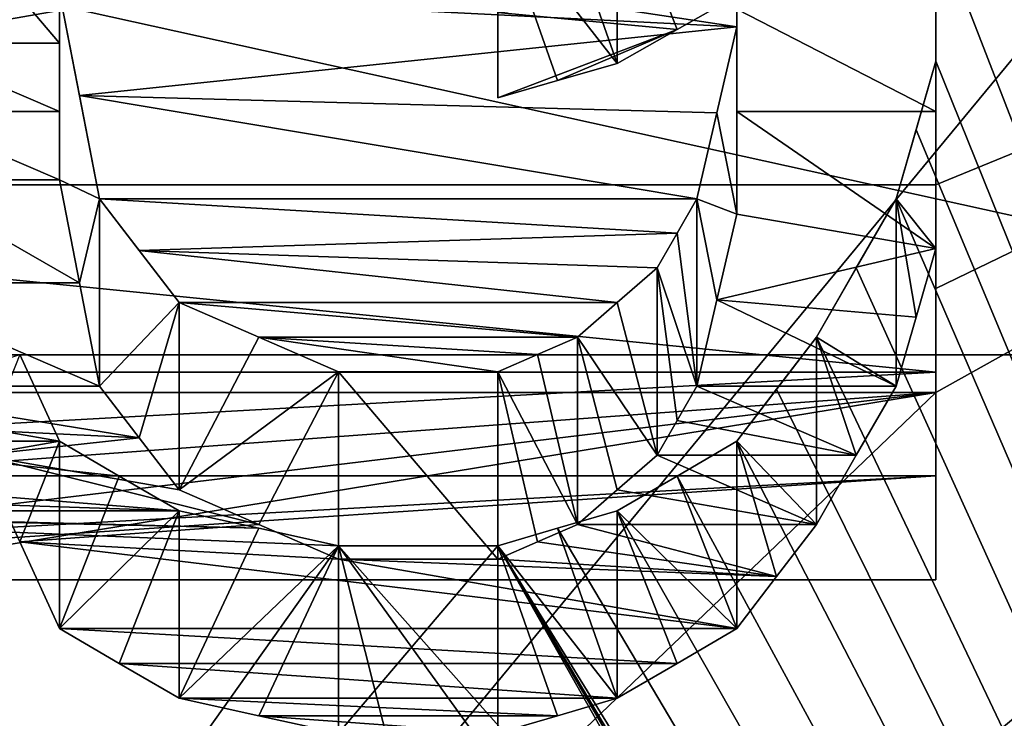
# Model space of a CAD drawing. Header units: millimetres. Extents: x -122 to 122, y -98 to 94.
# Tile 473 of 533: x 70.05 to 72.68, y 21.17 to 23.04. Entities that reach past the tile are written whole.
import ezdxf

# ---------------------------------------------------------------- set-up
doc = ezdxf.new("R2010")
doc.units = ezdxf.units.MM
doc.header["$LTSCALE"] = 26.699852
for name, color, linetype in [('1004', 7, 'CONTINUOUS'), ('1006', 7, 'CONTINUOUS'), ('1133', 7, 'CONTINUOUS'), ('1150', 7, 'CONTINUOUS'), ('1413', 7, 'CONTINUOUS'), ('1414', 7, 'CONTINUOUS'), ('1415', 7, 'CONTINUOUS'), ('1416', 7, 'CONTINUOUS'), ('1417', 7, 'CONTINUOUS'), ('1428', 7, 'CONTINUOUS'), ('1429', 7, 'CONTINUOUS'), ('1430', 7, 'CONTINUOUS'), ('1431', 7, 'CONTINUOUS'), ('1458', 7, 'CONTINUOUS'), ('1459', 7, 'CONTINUOUS'), ('1460', 7, 'CONTINUOUS'), ('1461', 7, 'CONTINUOUS'), ('1462', 7, 'CONTINUOUS'), ('1463', 7, 'CONTINUOUS'), ('1464', 7, 'CONTINUOUS'), ('1491', 7, 'CONTINUOUS'), ('1492', 7, 'CONTINUOUS'), ('1493', 7, 'CONTINUOUS'), ('1494', 7, 'CONTINUOUS'), ('1495', 7, 'CONTINUOUS'), ('1496', 7, 'CONTINUOUS'), ('1736', 7, 'CONTINUOUS'), ('1737', 7, 'CONTINUOUS'), ('4178', 7, 'CONTINUOUS'), ('4195', 7, 'CONTINUOUS'), ('4451', 7, 'CONTINUOUS'), ('4456', 7, 'CONTINUOUS'), ('4457', 7, 'CONTINUOUS'), ('4467', 7, 'CONTINUOUS'), ('4468', 7, 'CONTINUOUS'), ('4469', 7, 'CONTINUOUS'), ('4503', 7, 'CONTINUOUS'), ('4781', 7, 'CONTINUOUS'), ('4782', 7, 'CONTINUOUS'), ('4791', 7, 'CONTINUOUS'), ('4792', 7, 'CONTINUOUS'), ('4793', 7, 'CONTINUOUS'), ('4794', 7, 'CONTINUOUS'), ('5236', 7, 'CONTINUOUS'), ('5252', 7, 'CONTINUOUS'), ('967', 7, 'CONTINUOUS'), ('969', 7, 'CONTINUOUS')]:
    doc.layers.add(name, color=color, linetype=linetype)

msp = doc.modelspace()

# ---------------------------------------------------------------- linework, layer by layer
at = {"layer": '1004', "color": 250, "linetype": 'Continuous', "true_color": 0x323232}
for points in [[(78.9793, 30.5274, -17.625), (78.9793, 17.625, -30.5274), (68.3207, 30.5274, -17.625), (78.9793, 30.5274, -17.625)], [(68.3207, 30.5274, -17.625), (78.9793, 17.625, -30.5274), (68.3207, 17.625, -30.5274), (68.3207, 30.5274, -17.625)]]:
    msp.add_3dface(points, dxfattribs=at)
at = {"layer": '1006', "color": 250, "linetype": 'Continuous', "true_color": 0x323232}
for points in [[(78.9793, 17.625, 30.5274), (78.9793, 30.5274, 17.625), (68.3207, 17.625, 30.5274), (78.9793, 17.625, 30.5274)], [(68.3207, 17.625, 30.5274), (78.9793, 30.5274, 17.625), (68.3207, 30.5274, 17.625), (68.3207, 17.625, 30.5274)]]:
    msp.add_3dface(points, dxfattribs=at)
at = {"layer": '1133', "color": 250, "linetype": 'Continuous', "true_color": 0x323232}
for points in [[(103.1595, 21.125, -36.5896), (103.1595, 34.3891, -24.5448), (36.8405, 21.125, -36.5896), (103.1595, 21.125, -36.5896)], [(36.8405, 21.125, -36.5896), (103.1595, 34.3891, -24.5448), (36.8405, 34.3891, -24.5448), (36.8405, 21.125, -36.5896)]]:
    msp.add_3dface(points, dxfattribs=at)
at = {"layer": '1150', "color": 250, "linetype": 'Continuous', "true_color": 0x323232}
for points in [[(76.2299, 24.125, -41.7857), (76.2299, 13.6709, -46.2728), (72.3936, 24.0167, -41.8481), (76.2299, 24.125, -41.7857)], [(72.3936, 24.0167, -41.8481), (76.2299, 13.6709, -46.2728), (72.4468, 23.8357, -41.9514), (72.3936, 24.0167, -41.8481)], [(72.4468, 23.8357, -41.9514), (76.2299, 13.6709, -46.2728), (72.5, 23.6544, -42.0539), (72.4468, 23.8357, -41.9514)], [(72.5, 23.6544, -42.0539), (76.2299, 13.6709, -46.2728), (72.5, 23.2903, -42.2567), (72.5, 23.6544, -42.0539)], [(71.9681, 23.2903, -42.2567), (71.9681, 23.0161, -42.4066), (70.1596, 23.2903, -42.2567), (71.9681, 23.2903, -42.2567)], [(70.1596, 23.2903, -42.2567), (71.9681, 23.0161, -42.4066), (70.1596, 23.1076, -42.3568), (70.1596, 23.2903, -42.2567)], [(72.5, 23.2903, -42.2567), (76.2299, 13.6709, -46.2728), (72.5, 22.9244, -42.4563), (72.5, 23.2903, -42.2567)], [(70.1596, 23.1076, -42.3568), (71.9681, 23.0161, -42.4066), (70.2128, 22.8326, -42.5057), (70.1596, 23.1076, -42.3568)], [(71.9681, 23.0161, -42.4066), (71.9149, 22.7867, -42.5303), (70.2128, 22.8326, -42.5057), (71.9681, 23.0161, -42.4066)], [(72.5, 22.9244, -42.4563), (76.2299, 13.6709, -46.2728), (72.4468, 22.7408, -42.5549), (72.5, 22.9244, -42.4563)], [(71.9149, 22.7867, -42.5303), (71.8617, 22.5567, -42.6527), (70.2128, 22.8326, -42.5057), (71.9149, 22.7867, -42.5303)], [(70.2128, 22.8326, -42.5057), (71.8617, 22.5567, -42.6527), (70.266, 22.5567, -42.6527), (70.2128, 22.8326, -42.5057)], [(72.4468, 22.7408, -42.5549), (76.2299, 13.6709, -46.2728), (72.3936, 22.5567, -42.6527), (72.4468, 22.7408, -42.5549)], [(71.8617, 22.5567, -42.6527), (71.8085, 22.4645, -42.7014), (70.266, 22.5567, -42.6527), (71.8617, 22.5567, -42.6527)], [(70.266, 22.5567, -42.6527), (71.8085, 22.4645, -42.7014), (70.3724, 22.4184, -42.7256), (70.266, 22.5567, -42.6527)], [(72.3936, 22.5567, -42.6527), (76.2299, 13.6709, -46.2728), (72.2872, 22.3722, -42.7498), (72.3936, 22.5567, -42.6527)], [(71.8085, 22.4645, -42.7014), (71.7553, 22.3722, -42.7498), (70.3724, 22.4184, -42.7256), (71.8085, 22.4645, -42.7014)], [(71.7553, 22.3722, -42.7498), (71.6489, 22.2798, -42.7981), (70.3724, 22.4184, -42.7256), (71.7553, 22.3722, -42.7498)], [(70.3724, 22.4184, -42.7256), (71.6489, 22.2798, -42.7981), (70.4787, 22.2798, -42.7981), (70.3724, 22.4184, -42.7256)], [(72.2872, 22.3722, -42.7498), (76.2299, 13.6709, -46.2728), (72.1809, 22.1872, -42.8461), (72.2872, 22.3722, -42.7498)], [(71.6489, 22.2798, -42.7981), (71.5426, 22.1872, -42.8461), (70.4787, 22.2798, -42.7981), (71.6489, 22.2798, -42.7981)], [(70.4787, 22.2798, -42.7981), (71.5426, 22.1872, -42.8461), (70.6915, 22.1872, -42.8461), (70.4787, 22.2798, -42.7981)], [(71.4362, 22.1409, -42.8701), (71.3298, 22.0946, -42.894), (70.6915, 22.1872, -42.8461), (71.4362, 22.1409, -42.8701)], [(70.6915, 22.1872, -42.8461), (71.3298, 22.0946, -42.894), (70.9043, 22.0946, -42.894), (70.6915, 22.1872, -42.8461)], [(71.5426, 22.1872, -42.8461), (71.4362, 22.1409, -42.8701), (70.6915, 22.1872, -42.8461), (71.5426, 22.1872, -42.8461)], [(72.1809, 22.1872, -42.8461), (76.2299, 13.6709, -46.2728), (72.0745, 22.0482, -42.9178), (72.1809, 22.1872, -42.8461)], [(70.0532, 22.1409, -42.8701), (70.1596, 21.9089, -42.9891), (69.6277, 22.0018, -42.9416), (70.0532, 22.1409, -42.8701)], [(72.0745, 22.0482, -42.9178), (76.2299, 13.6709, -46.2728), (71.9681, 21.9089, -42.9891), (72.0745, 22.0482, -42.9178)], [(69.6277, 22.0018, -42.9416), (70.1596, 21.9089, -42.9891), (69.4681, 21.9089, -42.9891), (69.6277, 22.0018, -42.9416)], [(69.4681, 21.9089, -42.9891), (70.3192, 21.8159, -43.0363), (69.3085, 21.816, -43.0363), (69.4681, 21.9089, -42.9891)], [(70.1596, 21.9089, -42.9891), (70.3192, 21.8159, -43.0363), (69.4681, 21.9089, -42.9891), (70.1596, 21.9089, -42.9891)], [(71.9681, 21.9089, -42.9891), (76.2299, 13.6709, -46.2728), (71.8085, 21.8159, -43.0363), (71.9681, 21.9089, -42.9891)], [(68.2447, 21.816, -43.0363), (68.4575, 21.7694, -43.0599), (70.3723, 20.8798, -43.4982), (68.2447, 21.816, -43.0363)], [(69.6277, 20.8798, -43.4982), (68.2447, 21.816, -43.0363), (70.3723, 20.8798, -43.4982), (69.6277, 20.8798, -43.4982)], [(69.3085, 21.816, -43.0363), (70.4787, 21.7228, -43.0834), (69.0957, 21.7694, -43.0599), (69.3085, 21.816, -43.0363)], [(70.3192, 21.8159, -43.0363), (70.4787, 21.7228, -43.0834), (69.3085, 21.816, -43.0363), (70.3192, 21.8159, -43.0363)], [(71.8085, 21.8159, -43.0363), (76.2299, 13.6709, -46.2728), (71.6489, 21.7228, -43.0834), (71.8085, 21.8159, -43.0363)], [(68.4575, 21.7694, -43.0599), (68.6702, 21.7228, -43.0834), (70.3723, 20.8798, -43.4982), (68.4575, 21.7694, -43.0599)], [(69.0957, 21.7694, -43.0599), (70.4787, 21.7228, -43.0834), (68.883, 21.7228, -43.0834), (69.0957, 21.7694, -43.0599)], [(70.6915, 21.6763, -43.1069), (70.9043, 21.6296, -43.1303), (68.6702, 21.7228, -43.0834), (70.6915, 21.6763, -43.1069)], [(68.6702, 21.7228, -43.0834), (70.9043, 21.6296, -43.1303), (70.3723, 20.8798, -43.4982), (68.6702, 21.7228, -43.0834)], [(68.883, 21.7228, -43.0834), (70.6915, 21.6763, -43.1069), (68.6702, 21.7228, -43.0834), (68.883, 21.7228, -43.0834)], [(70.4787, 21.7228, -43.0834), (70.6915, 21.6763, -43.1069), (68.883, 21.7228, -43.0834), (70.4787, 21.7228, -43.0834)], [(71.6489, 21.7228, -43.0834), (76.2299, 13.6709, -46.2728), (71.4894, 21.6763, -43.1069), (71.6489, 21.7228, -43.0834)], [(71.4894, 21.6763, -43.1069), (76.2299, 13.6709, -46.2728), (71.3298, 21.6296, -43.1303), (71.4894, 21.6763, -43.1069)], [(70.3723, 20.8798, -43.4982), (70.9043, 21.6296, -43.1303), (71.117, 20.7856, -43.5433), (70.3723, 20.8798, -43.4982)], [(70.9043, 21.6296, -43.1303), (71.3298, 21.6296, -43.1303), (72.0745, 20.3127, -43.7659), (70.9043, 21.6296, -43.1303)], [(71.117, 20.7856, -43.5433), (70.9043, 21.6296, -43.1303), (71.6489, 20.5968, -43.633), (71.117, 20.7856, -43.5433)], [(71.6489, 20.5968, -43.633), (70.9043, 21.6296, -43.1303), (72.0745, 20.3127, -43.7659), (71.6489, 20.5968, -43.633)], [(71.3298, 21.6296, -43.1303), (76.2299, 13.6709, -46.2728), (72.3936, 19.837, -43.9836), (71.3298, 21.6296, -43.1303)], [(72.0745, 20.3127, -43.7659), (71.3298, 21.6296, -43.1303), (72.2341, 20.0751, -43.8754), (72.0745, 20.3127, -43.7659)], [(72.2341, 20.0751, -43.8754), (71.3298, 21.6296, -43.1303), (72.3936, 19.837, -43.9836), (72.2341, 20.0751, -43.8754)]]:
    msp.add_3dface(points, dxfattribs=at)
at = {"layer": '1413', "color": 250, "linetype": 'Continuous', "true_color": 0x323232}
for points in [[(71.4362, 22.1409, -42.8701), (71.5426, 22.1872, -42.8461), (71.5426, 21.6867, -41.9792), (71.4362, 22.1409, -42.8701)], [(71.3298, 22.0946, -42.894), (71.4362, 22.1409, -42.8701), (71.5426, 21.6867, -41.9792), (71.3298, 22.0946, -42.894)], [(71.3298, 21.594, -42.0269), (71.3298, 22.0946, -42.894), (71.4362, 21.6404, -42.0031), (71.3298, 21.594, -42.0269)], [(71.4362, 21.6404, -42.0031), (71.3298, 22.0946, -42.894), (71.5426, 21.6867, -41.9792), (71.4362, 21.6404, -42.0031)]]:
    msp.add_3dface(points, dxfattribs=at)
at = {"layer": '1414', "color": 250, "linetype": 'Continuous', "true_color": 0x323232}
for points in [[(71.6489, 22.2798, -42.7981), (71.7553, 22.3722, -42.7498), (71.7553, 21.8718, -41.883), (71.6489, 22.2798, -42.7981)], [(71.5426, 22.1872, -42.8461), (71.6489, 22.2798, -42.7981), (71.7553, 21.8718, -41.883), (71.5426, 22.1872, -42.8461)], [(71.5426, 21.6867, -41.9792), (71.5426, 22.1872, -42.8461), (71.6489, 21.7793, -41.9312), (71.5426, 21.6867, -41.9792)], [(71.6489, 21.7793, -41.9312), (71.5426, 22.1872, -42.8461), (71.7553, 21.8718, -41.883), (71.6489, 21.7793, -41.9312)]]:
    msp.add_3dface(points, dxfattribs=at)
at = {"layer": '1415', "color": 250, "linetype": 'Continuous', "true_color": 0x323232}
for points in [[(71.8085, 22.4645, -42.7014), (71.8617, 22.5567, -42.6527), (71.8617, 22.0564, -41.7861), (71.8085, 22.4645, -42.7014)], [(71.7553, 22.3722, -42.7498), (71.8085, 22.4645, -42.7014), (71.8617, 22.0564, -41.7861), (71.7553, 22.3722, -42.7498)], [(71.7553, 21.8718, -41.883), (71.7553, 22.3722, -42.7498), (71.8085, 21.9641, -41.8347), (71.7553, 21.8718, -41.883)], [(71.8085, 21.9641, -41.8347), (71.7553, 22.3722, -42.7498), (71.8617, 22.0564, -41.7861), (71.8085, 21.9641, -41.8347)]]:
    msp.add_3dface(points, dxfattribs=at)
at = {"layer": '1416', "color": 250, "linetype": 'Continuous', "true_color": 0x323232}
for points in [[(71.9149, 22.7867, -42.5303), (71.9681, 23.0161, -42.4066), (71.9681, 22.5159, -41.5403), (71.9149, 22.7867, -42.5303)], [(71.8617, 22.5567, -42.6527), (71.9149, 22.7867, -42.5303), (71.9681, 22.5159, -41.5403), (71.8617, 22.5567, -42.6527)], [(71.8617, 22.0564, -41.7861), (71.8617, 22.5567, -42.6527), (71.9149, 22.2865, -41.6638), (71.8617, 22.0564, -41.7861)], [(71.9149, 22.2865, -41.6638), (71.8617, 22.5567, -42.6527), (71.9681, 22.5159, -41.5403), (71.9149, 22.2865, -41.6638)]]:
    msp.add_3dface(points, dxfattribs=at)
at = {"layer": '1417', "color": 250, "linetype": 'Continuous', "true_color": 0x323232}
for points in [[(71.9681, 23.0161, -42.4066), (71.9681, 23.2903, -42.2567), (71.9681, 23.0635, -41.2388), (71.9681, 23.0161, -42.4066)], [(71.9681, 22.7902, -41.3905), (71.9681, 23.0161, -42.4066), (71.9681, 23.0635, -41.2388), (71.9681, 22.7902, -41.3905)], [(71.9681, 22.5159, -41.5403), (71.9681, 23.0161, -42.4066), (71.9681, 22.7902, -41.3905), (71.9681, 22.5159, -41.5403)]]:
    msp.add_3dface(points, dxfattribs=at)
at = {"layer": '1428', "color": 250, "linetype": 'Continuous', "true_color": 0x323232}
for points in [[(72.5, 23.6544, -42.0539), (72.5, 23.2903, -42.2567), (72.5, 22.9244, -42.4563), (72.5, 23.6544, -42.0539)], [(72.5, 23.6544, -42.0539), (72.5, 22.9244, -42.4563), (72.5, 23.1544, -41.1878), (72.5, 23.6544, -42.0539)], [(72.5, 23.1544, -41.1878), (72.5, 22.9244, -42.4563), (72.5, 22.7902, -41.3905), (72.5, 23.1544, -41.1878)], [(72.5, 22.7902, -41.3905), (72.5, 22.9244, -42.4563), (72.5, 22.4242, -41.5899), (72.5, 22.7902, -41.3905)]]:
    msp.add_3dface(points, dxfattribs=at)
at = {"layer": '1429', "color": 250, "linetype": 'Continuous', "true_color": 0x323232}
for points in [[(72.5, 22.9244, -42.4563), (72.4468, 22.7408, -42.5549), (72.3936, 22.5567, -42.6527), (72.5, 22.9244, -42.4563)], [(72.5, 22.9244, -42.4563), (72.3936, 22.5567, -42.6527), (72.5, 22.4242, -41.5899), (72.5, 22.9244, -42.4563)], [(72.5, 22.4242, -41.5899), (72.3936, 22.5567, -42.6527), (72.4468, 22.2405, -41.6884), (72.5, 22.4242, -41.5899)], [(72.4468, 22.2405, -41.6884), (72.3936, 22.5567, -42.6527), (72.3936, 22.0564, -41.7861), (72.4468, 22.2405, -41.6884)]]:
    msp.add_3dface(points, dxfattribs=at)
at = {"layer": '1430', "color": 250, "linetype": 'Continuous', "true_color": 0x323232}
for points in [[(72.3936, 22.5567, -42.6527), (72.2872, 22.3722, -42.7498), (72.1809, 22.1872, -42.8461), (72.3936, 22.5567, -42.6527)], [(72.3936, 22.5567, -42.6527), (72.1809, 22.1872, -42.8461), (72.3936, 22.0564, -41.7861), (72.3936, 22.5567, -42.6527)], [(72.3936, 22.0564, -41.7861), (72.1809, 22.1872, -42.8461), (72.2872, 21.8718, -41.883), (72.3936, 22.0564, -41.7861)], [(72.2872, 21.8718, -41.883), (72.1809, 22.1872, -42.8461), (72.1809, 21.6867, -41.9792), (72.2872, 21.8718, -41.883)]]:
    msp.add_3dface(points, dxfattribs=at)
at = {"layer": '1431', "color": 250, "linetype": 'Continuous', "true_color": 0x323232}
for points in [[(72.1809, 22.1872, -42.8461), (72.0745, 22.0482, -42.9178), (71.9681, 21.9089, -42.9891), (72.1809, 22.1872, -42.8461)], [(72.1809, 22.1872, -42.8461), (71.9681, 21.9089, -42.9891), (72.1809, 21.6867, -41.9792), (72.1809, 22.1872, -42.8461)], [(71.9681, 21.9089, -42.9891), (71.9681, 21.4082, -42.1218), (72.0745, 21.5476, -42.0507), (71.9681, 21.9089, -42.9891)], [(72.1809, 21.6867, -41.9792), (71.9681, 21.9089, -42.9891), (72.0745, 21.5476, -42.0507), (72.1809, 21.6867, -41.9792)]]:
    msp.add_3dface(points, dxfattribs=at)
at = {"layer": '1458', "color": 250, "linetype": 'Continuous', "true_color": 0x323232}
for points in [[(71.9681, 23.0635, -41.2388), (72.5, 23.1544, -41.1878), (72.5, 22.7902, -41.3905), (71.9681, 23.0635, -41.2388)], [(71.9681, 22.7902, -41.3905), (71.9681, 23.0635, -41.2388), (72.5, 22.7902, -41.3905), (71.9681, 22.7902, -41.3905)], [(69.734, 22.7902, -41.3905), (69.734, 22.9725, -41.2895), (70.1596, 22.7902, -41.3905), (69.734, 22.7902, -41.3905)], [(69.734, 22.9725, -41.2895), (70.1596, 22.9725, -41.2895), (70.1596, 22.7902, -41.3905), (69.734, 22.9725, -41.2895)], [(69.734, 22.6074, -41.4906), (69.734, 22.7902, -41.3905), (70.1596, 22.6074, -41.4906), (69.734, 22.6074, -41.4906)], [(69.734, 22.7902, -41.3905), (70.1596, 22.7902, -41.3905), (70.1596, 22.6074, -41.4906), (69.734, 22.7902, -41.3905)], [(71.9681, 22.5159, -41.5403), (71.9681, 22.7902, -41.3905), (72.5, 22.4242, -41.5899), (71.9681, 22.5159, -41.5403)], [(71.9681, 22.7902, -41.3905), (72.5, 22.7902, -41.3905), (72.5, 22.4242, -41.5899), (71.9681, 22.7902, -41.3905)], [(69.6276, 22.3324, -41.6392), (69.734, 22.6074, -41.4906), (70.2128, 22.3324, -41.6392), (69.6276, 22.3324, -41.6392)], [(69.734, 22.6074, -41.4906), (70.1596, 22.6074, -41.4906), (70.2128, 22.3324, -41.6392), (69.734, 22.6074, -41.4906)], [(71.9149, 22.2865, -41.6638), (71.9681, 22.5159, -41.5403), (72.5, 22.4242, -41.5899), (71.9149, 22.2865, -41.6638)], [(71.9149, 22.2865, -41.6638), (72.5, 22.4242, -41.5899), (72.4468, 22.2405, -41.6884), (71.9149, 22.2865, -41.6638)], [(69.5213, 22.0564, -41.7861), (69.6276, 22.3324, -41.6392), (70.266, 22.0564, -41.7861), (69.5213, 22.0564, -41.7861)], [(69.6276, 22.3324, -41.6392), (70.2128, 22.3324, -41.6392), (70.266, 22.0564, -41.7861), (69.6276, 22.3324, -41.6392)], [(71.8617, 22.0564, -41.7861), (71.9149, 22.2865, -41.6638), (72.3936, 22.0564, -41.7861), (71.8617, 22.0564, -41.7861)], [(71.9149, 22.2865, -41.6638), (72.4468, 22.2405, -41.6884), (72.3936, 22.0564, -41.7861), (71.9149, 22.2865, -41.6638)], [(69.4149, 21.9641, -41.8347), (69.5213, 22.0564, -41.7861), (70.3724, 21.918, -41.8589), (69.4149, 21.9641, -41.8347)], [(69.5213, 22.0564, -41.7861), (70.266, 22.0564, -41.7861), (70.3724, 21.918, -41.8589), (69.5213, 22.0564, -41.7861)], [(71.8085, 21.9641, -41.8347), (71.8617, 22.0564, -41.7861), (72.2872, 21.8718, -41.883), (71.8085, 21.9641, -41.8347)], [(71.8617, 22.0564, -41.7861), (72.3936, 22.0564, -41.7861), (72.2872, 21.8718, -41.883), (71.8617, 22.0564, -41.7861)], [(69.9468, 21.8718, -41.883), (69.4149, 21.9641, -41.8347), (70.3724, 21.918, -41.8589), (69.9468, 21.8718, -41.883)], [(71.7553, 21.8718, -41.883), (71.8085, 21.9641, -41.8347), (72.2872, 21.8718, -41.883), (71.7553, 21.8718, -41.883)], [(69.9468, 21.8718, -41.883), (70.3724, 21.918, -41.8589), (70.4787, 21.7793, -41.9312), (69.9468, 21.8718, -41.883)], [(70.0532, 21.6403, -42.0031), (69.9468, 21.8718, -41.883), (70.6915, 21.6867, -41.9792), (70.0532, 21.6403, -42.0031)], [(69.9468, 21.8718, -41.883), (70.4787, 21.7793, -41.9312), (70.6915, 21.6867, -41.9792), (69.9468, 21.8718, -41.883)], [(71.6489, 21.7793, -41.9312), (71.7553, 21.8718, -41.883), (72.1809, 21.6867, -41.9792), (71.6489, 21.7793, -41.9312)], [(71.7553, 21.8718, -41.883), (72.2872, 21.8718, -41.883), (72.1809, 21.6867, -41.9792), (71.7553, 21.8718, -41.883)], [(71.5426, 21.6867, -41.9792), (71.6489, 21.7793, -41.9312), (72.1809, 21.6867, -41.9792), (71.5426, 21.6867, -41.9792)], [(70.0532, 21.6403, -42.0031), (70.6915, 21.6867, -41.9792), (70.9043, 21.594, -42.0269), (70.0532, 21.6403, -42.0031)], [(71.4362, 21.6404, -42.0031), (71.5426, 21.6867, -41.9792), (72.0745, 21.5476, -42.0507), (71.4362, 21.6404, -42.0031)], [(71.5426, 21.6867, -41.9792), (72.1809, 21.6867, -41.9792), (72.0745, 21.5476, -42.0507), (71.5426, 21.6867, -41.9792)], [(71.9681, 21.4082, -42.1218), (70.1596, 21.4082, -42.1218), (70.0532, 21.6403, -42.0031), (71.9681, 21.4082, -42.1218)], [(71.9681, 21.4082, -42.1218), (70.0532, 21.6403, -42.0031), (70.9043, 21.594, -42.0269), (71.9681, 21.4082, -42.1218)], [(71.3298, 21.594, -42.0269), (71.4362, 21.6404, -42.0031), (72.0745, 21.5476, -42.0507), (71.3298, 21.594, -42.0269)], [(71.9681, 21.4082, -42.1218), (70.9043, 21.594, -42.0269), (72.0745, 21.5476, -42.0507), (71.9681, 21.4082, -42.1218)], [(70.9043, 21.594, -42.0269), (71.3298, 21.594, -42.0269), (72.0745, 21.5476, -42.0507), (70.9043, 21.594, -42.0269)], [(71.9681, 21.4082, -42.1218), (71.8085, 21.3152, -42.169), (70.1596, 21.4082, -42.1218), (71.9681, 21.4082, -42.1218)], [(71.8085, 21.3152, -42.169), (70.3192, 21.3152, -42.169), (70.1596, 21.4082, -42.1218), (71.8085, 21.3152, -42.169)], [(71.8085, 21.3152, -42.169), (71.6489, 21.222, -42.216), (70.3192, 21.3152, -42.169), (71.8085, 21.3152, -42.169)], [(71.6489, 21.222, -42.216), (70.4787, 21.222, -42.216), (70.3192, 21.3152, -42.169), (71.6489, 21.222, -42.216)], [(71.6489, 21.222, -42.216), (71.4894, 21.1754, -42.2394), (70.4787, 21.222, -42.216), (71.6489, 21.222, -42.216)], [(71.4894, 21.1754, -42.2394), (70.6915, 21.1754, -42.2394), (70.4787, 21.222, -42.216), (71.4894, 21.1754, -42.2394)], [(71.4894, 21.1754, -42.2394), (71.3298, 21.1287, -42.2627), (70.6915, 21.1754, -42.2394), (71.4894, 21.1754, -42.2394)], [(71.3298, 21.1287, -42.2627), (70.9043, 21.1287, -42.2627), (70.6915, 21.1754, -42.2394), (71.3298, 21.1287, -42.2627)]]:
    msp.add_3dface(points, dxfattribs=at)
at = {"layer": '1459', "color": 250, "linetype": 'Continuous', "true_color": 0x323232}
for points in [[(71.9681, 21.9089, -42.9891), (71.8085, 21.8159, -43.0363), (71.9681, 21.4082, -42.1218), (71.9681, 21.9089, -42.9891)], [(71.6489, 21.7228, -43.0834), (71.9681, 21.4082, -42.1218), (71.8085, 21.8159, -43.0363), (71.6489, 21.7228, -43.0834)], [(71.9681, 21.4082, -42.1218), (71.6489, 21.7228, -43.0834), (71.8085, 21.3152, -42.169), (71.9681, 21.4082, -42.1218)], [(71.8085, 21.3152, -42.169), (71.6489, 21.7228, -43.0834), (71.6489, 21.222, -42.216), (71.8085, 21.3152, -42.169)]]:
    msp.add_3dface(points, dxfattribs=at)
at = {"layer": '1460', "color": 250, "linetype": 'Continuous', "true_color": 0x323232}
for points in [[(71.6489, 21.7228, -43.0834), (71.4894, 21.6763, -43.1069), (71.6489, 21.222, -42.216), (71.6489, 21.7228, -43.0834)], [(71.3298, 21.6296, -43.1303), (71.6489, 21.222, -42.216), (71.4894, 21.6763, -43.1069), (71.3298, 21.6296, -43.1303)], [(71.6489, 21.222, -42.216), (71.3298, 21.6296, -43.1303), (71.4894, 21.1754, -42.2394), (71.6489, 21.222, -42.216)], [(71.4894, 21.1754, -42.2394), (71.3298, 21.6296, -43.1303), (71.3298, 21.1287, -42.2627), (71.4894, 21.1754, -42.2394)]]:
    msp.add_3dface(points, dxfattribs=at)
at = {"layer": '1461', "color": 250, "linetype": 'Continuous', "true_color": 0x323232}
for points in [[(71.3298, 21.6296, -43.1303), (70.9043, 21.6296, -43.1303), (70.9043, 21.1287, -42.2627), (71.3298, 21.6296, -43.1303)], [(71.3298, 21.1287, -42.2627), (71.3298, 21.6296, -43.1303), (70.9043, 21.1287, -42.2627), (71.3298, 21.1287, -42.2627)]]:
    msp.add_3dface(points, dxfattribs=at)
at = {"layer": '1462', "color": 250, "linetype": 'Continuous', "true_color": 0x323232}
for points in [[(70.6915, 21.6763, -43.1069), (70.4787, 21.7228, -43.0834), (70.4787, 21.222, -42.216), (70.6915, 21.6763, -43.1069)], [(70.9043, 21.6296, -43.1303), (70.6915, 21.6763, -43.1069), (70.4787, 21.222, -42.216), (70.9043, 21.6296, -43.1303)], [(70.6915, 21.1754, -42.2394), (70.9043, 21.6296, -43.1303), (70.4787, 21.222, -42.216), (70.6915, 21.1754, -42.2394)], [(70.9043, 21.1287, -42.2627), (70.9043, 21.6296, -43.1303), (70.6915, 21.1754, -42.2394), (70.9043, 21.1287, -42.2627)]]:
    msp.add_3dface(points, dxfattribs=at)
at = {"layer": '1463', "color": 250, "linetype": 'Continuous', "true_color": 0x323232}
for points in [[(70.3192, 21.8159, -43.0363), (70.1596, 21.9089, -42.9891), (70.1596, 21.4082, -42.1218), (70.3192, 21.8159, -43.0363)], [(70.4787, 21.7228, -43.0834), (70.3192, 21.8159, -43.0363), (70.1596, 21.4082, -42.1218), (70.4787, 21.7228, -43.0834)], [(70.3192, 21.3152, -42.169), (70.4787, 21.7228, -43.0834), (70.1596, 21.4082, -42.1218), (70.3192, 21.3152, -42.169)], [(70.4787, 21.222, -42.216), (70.4787, 21.7228, -43.0834), (70.3192, 21.3152, -42.169), (70.4787, 21.222, -42.216)]]:
    msp.add_3dface(points, dxfattribs=at)
at = {"layer": '1464', "color": 250, "linetype": 'Continuous', "true_color": 0x323232}
for points in [[(70.1596, 21.9089, -42.9891), (70.0532, 22.1409, -42.8701), (69.9468, 21.8718, -41.883), (70.1596, 21.9089, -42.9891)], [(70.0532, 21.6403, -42.0031), (70.1596, 21.9089, -42.9891), (69.9468, 21.8718, -41.883), (70.0532, 21.6403, -42.0031)], [(70.1596, 21.4082, -42.1218), (70.1596, 21.9089, -42.9891), (70.0532, 21.6403, -42.0031), (70.1596, 21.4082, -42.1218)]]:
    msp.add_3dface(points, dxfattribs=at)
at = {"layer": '1491', "color": 250, "linetype": 'Continuous', "true_color": 0x323232}
for points in [[(69.734, 23.4726, -42.1557), (70.1596, 23.4726, -42.1557), (70.1596, 22.9725, -41.2895), (69.734, 23.4726, -42.1557)], [(69.734, 22.9725, -41.2895), (69.734, 23.4726, -42.1557), (70.1596, 22.9725, -41.2895), (69.734, 22.9725, -41.2895)]]:
    msp.add_3dface(points, dxfattribs=at)
at = {"layer": '1492', "color": 250, "linetype": 'Continuous', "true_color": 0x323232}
for points in [[(70.1596, 23.4726, -42.1557), (70.1596, 23.1076, -42.3568), (70.1596, 22.9725, -41.2895), (70.1596, 23.4726, -42.1557)], [(70.1596, 22.9725, -41.2895), (70.1596, 23.1076, -42.3568), (70.1596, 22.7902, -41.3905), (70.1596, 22.9725, -41.2895)], [(70.1596, 22.7902, -41.3905), (70.1596, 23.1076, -42.3568), (70.1596, 22.6074, -41.4906), (70.1596, 22.7902, -41.3905)]]:
    msp.add_3dface(points, dxfattribs=at)
at = {"layer": '1493', "color": 250, "linetype": 'Continuous', "true_color": 0x323232}
for points in [[(70.1596, 23.1076, -42.3568), (70.2128, 22.8326, -42.5057), (70.266, 22.5567, -42.6527), (70.1596, 23.1076, -42.3568)], [(70.1596, 23.1076, -42.3568), (70.266, 22.5567, -42.6527), (70.1596, 22.6074, -41.4906), (70.1596, 23.1076, -42.3568)], [(70.1596, 22.6074, -41.4906), (70.266, 22.5567, -42.6527), (70.2128, 22.3324, -41.6392), (70.1596, 22.6074, -41.4906)], [(70.2128, 22.3324, -41.6392), (70.266, 22.5567, -42.6527), (70.266, 22.0564, -41.7861), (70.2128, 22.3324, -41.6392)]]:
    msp.add_3dface(points, dxfattribs=at)
at = {"layer": '1494', "color": 250, "linetype": 'Continuous', "true_color": 0x323232}
for points in [[(70.266, 22.5567, -42.6527), (70.3724, 22.4184, -42.7256), (70.4787, 22.2798, -42.7981), (70.266, 22.5567, -42.6527)], [(70.266, 22.5567, -42.6527), (70.4787, 22.2798, -42.7981), (70.266, 22.0564, -41.7861), (70.266, 22.5567, -42.6527)], [(70.266, 22.0564, -41.7861), (70.4787, 22.2798, -42.7981), (70.3724, 21.918, -41.8589), (70.266, 22.0564, -41.7861)], [(70.3724, 21.918, -41.8589), (70.4787, 22.2798, -42.7981), (70.4787, 21.7793, -41.9312), (70.3724, 21.918, -41.8589)]]:
    msp.add_3dface(points, dxfattribs=at)
at = {"layer": '1495', "color": 250, "linetype": 'Continuous', "true_color": 0x323232}
for points in [[(70.4787, 22.2798, -42.7981), (70.6915, 22.1872, -42.8461), (70.4787, 21.7793, -41.9312), (70.4787, 22.2798, -42.7981)], [(70.9043, 22.0946, -42.894), (70.4787, 21.7793, -41.9312), (70.6915, 22.1872, -42.8461), (70.9043, 22.0946, -42.894)], [(70.4787, 21.7793, -41.9312), (70.9043, 22.0946, -42.894), (70.6915, 21.6867, -41.9792), (70.4787, 21.7793, -41.9312)], [(70.6915, 21.6867, -41.9792), (70.9043, 22.0946, -42.894), (70.9043, 21.594, -42.0269), (70.6915, 21.6867, -41.9792)]]:
    msp.add_3dface(points, dxfattribs=at)
at = {"layer": '1496', "color": 250, "linetype": 'Continuous', "true_color": 0x323232}
for points in [[(70.9043, 22.0946, -42.894), (71.3298, 22.0946, -42.894), (71.3298, 21.594, -42.0269), (70.9043, 22.0946, -42.894)], [(70.9043, 21.594, -42.0269), (70.9043, 22.0946, -42.894), (71.3298, 21.594, -42.0269), (70.9043, 21.594, -42.0269)]]:
    msp.add_3dface(points, dxfattribs=at)
at = {"layer": '1736', "color": 250, "linetype": 'Continuous', "true_color": 0x323232}
for points in [[(31.5, 31.6164, -35.1136), (108.5, 14.6011, -44.9374), (31.5, 14.6011, -44.9374), (31.5, 31.6164, -35.1136)], [(108.5, 31.6164, -35.1136), (108.5, 14.6011, -44.9374), (31.5, 31.6164, -35.1136), (108.5, 31.6164, -35.1136)]]:
    msp.add_3dface(points, dxfattribs=at)
at = {"layer": '1737', "color": 250, "linetype": 'Continuous', "true_color": 0x323232}
for points in [[(108.5, 32.9547, -36.5999), (108.5, 15.2191, -46.8395), (31.5, 32.9547, -36.5999), (108.5, 32.9547, -36.5999)], [(31.5, 32.9547, -36.5999), (108.5, 15.2191, -46.8395), (31.5, 15.2191, -46.8395), (31.5, 32.9547, -36.5999)]]:
    msp.add_3dface(points, dxfattribs=at)
at = {"layer": '4178', "color": 250, "linetype": 'Continuous', "true_color": 0x323232}
for points in [[(103.1595, 34.3891, 24.5448), (103.1595, 21.125, 36.5896), (36.8405, 34.3891, 24.5448), (103.1595, 34.3891, 24.5448)], [(36.8405, 34.3891, 24.5448), (103.1595, 21.125, 36.5896), (36.8405, 21.125, 36.5896), (36.8405, 34.3891, 24.5448)]]:
    msp.add_3dface(points, dxfattribs=at)
at = {"layer": '4195', "color": 250, "linetype": 'Continuous', "true_color": 0x323232}
for points in [[(76.2299, 24.125, 41.7857), (63.7701, 13.6709, 46.2728), (76.2299, 13.6709, 46.2728), (76.2299, 24.125, 41.7857)], [(63.7701, 13.6709, 46.2728), (76.2299, 24.125, 41.7857), (72.5, 22.0389, 42.9226), (63.7701, 13.6709, 46.2728)], [(76.2299, 24.125, 41.7857), (67.5, 22.5936, 42.6332), (72.5, 22.5936, 42.6332), (76.2299, 24.125, 41.7857)], [(67.5, 22.5936, 42.6332), (76.2299, 24.125, 41.7857), (71.3298, 23.3268, 42.2365), (67.5, 22.5936, 42.6332)], [(72.5, 22.0389, 42.9226), (76.2299, 24.125, 41.7857), (72.5, 22.3167, 42.7788), (72.5, 22.0389, 42.9226)], [(72.5, 22.3167, 42.7788), (76.2299, 24.125, 41.7857), (72.5, 22.5936, 42.6332), (72.5, 22.3167, 42.7788)], [(67.5, 22.5936, 42.6332), (71.3298, 23.3268, 42.2365), (68.6702, 23.4179, 42.1861), (67.5, 22.5936, 42.6332)], [(69.0957, 21.4802, 43.2049), (63.7701, 13.6709, 46.2728), (72.5, 22.0389, 42.9226), (69.0957, 21.4802, 43.2049)], [(68.3511, 22.0389, 42.9226), (68.7235, 21.76, 43.0646), (72.5, 22.0389, 42.9226), (68.3511, 22.0389, 42.9226)], [(68.7235, 21.76, 43.0646), (69.0957, 21.4802, 43.2049), (72.5, 22.0389, 42.9226), (68.7235, 21.76, 43.0646)]]:
    msp.add_3dface(points, dxfattribs=at)
at = {"layer": '4451', "color": 250, "linetype": 'Continuous', "true_color": 0x323232}
for points in [[(72.5, 22.5936, 42.6332), (67.5, 22.5936, 42.6332), (72.5, 22.0932, 41.7666), (72.5, 22.5936, 42.6332)], [(72.5, 22.0932, 41.7666), (67.5, 22.5936, 42.6332), (67.5, 22.0932, 41.7666), (72.5, 22.0932, 41.7666)]]:
    msp.add_3dface(points, dxfattribs=at)
at = {"layer": '4456', "color": 250, "linetype": 'Continuous', "true_color": 0x323232}
for points in [[(68.3511, 22.0389, 42.9226), (72.5, 22.0389, 42.9226), (68.3511, 21.5383, 42.0555), (68.3511, 22.0389, 42.9226)], [(68.3511, 21.5383, 42.0555), (72.5, 22.0389, 42.9226), (72.5, 21.5383, 42.0555), (68.3511, 21.5383, 42.0555)]]:
    msp.add_3dface(points, dxfattribs=at)
at = {"layer": '4457', "color": 250, "linetype": 'Continuous', "true_color": 0x323232}
for points in [[(72.5, 22.3167, 42.7788), (72.5, 22.5936, 42.6332), (72.5, 22.0932, 41.7666), (72.5, 22.3167, 42.7788)], [(72.5, 22.0389, 42.9226), (72.5, 22.3167, 42.7788), (72.5, 22.0932, 41.7666), (72.5, 22.0389, 42.9226)], [(72.5, 22.0389, 42.9226), (72.5, 22.0932, 41.7666), (72.5, 21.8163, 41.912), (72.5, 22.0389, 42.9226)], [(72.5, 21.5383, 42.0555), (72.5, 22.0389, 42.9226), (72.5, 21.8163, 41.912), (72.5, 21.5383, 42.0555)]]:
    msp.add_3dface(points, dxfattribs=at)
at = {"layer": '4467', "color": 250, "linetype": 'Continuous', "true_color": 0x323232}
msp.add_3dface([(71.3298, 23.0544, 41.2439), (71.3298, 23.3268, 42.2365), (71.3298, 22.8267, 41.3703), (71.3298, 23.0544, 41.2439)], dxfattribs=at)
at = {"layer": '4468', "color": 250, "linetype": 'Continuous', "true_color": 0x323232}
for points in [[(71.4894, 23.3724, 42.2113), (71.6489, 23.4179, 42.1861), (71.6489, 22.9179, 41.3199), (71.4894, 23.3724, 42.2113)], [(71.3298, 23.3268, 42.2365), (71.4894, 23.3724, 42.2113), (71.6489, 22.9179, 41.3199), (71.3298, 23.3268, 42.2365)], [(71.3298, 22.8267, 41.3703), (71.3298, 23.3268, 42.2365), (71.4894, 22.8723, 41.3451), (71.3298, 22.8267, 41.3703)], [(71.4894, 22.8723, 41.3451), (71.3298, 23.3268, 42.2365), (71.6489, 22.9179, 41.3199), (71.4894, 22.8723, 41.3451)]]:
    msp.add_3dface(points, dxfattribs=at)
at = {"layer": '4469', "color": 250, "linetype": 'Continuous', "true_color": 0x323232}
for points in [[(71.6489, 22.9179, 41.3199), (71.6489, 23.4179, 42.1861), (71.8085, 23.0089, 41.2693), (71.6489, 22.9179, 41.3199)], [(71.8085, 23.0089, 41.2693), (71.6489, 23.4179, 42.1861), (71.9681, 23.0998, 41.2184), (71.8085, 23.0089, 41.2693)]]:
    msp.add_3dface(points, dxfattribs=at)
at = {"layer": '4503', "color": 250, "linetype": 'Continuous', "true_color": 0x323232}
for points in [[(71.3298, 23.0544, 41.2439), (71.8085, 23.0089, 41.2693), (71.9681, 23.0998, 41.2184), (71.3298, 23.0544, 41.2439)], [(71.3298, 23.0544, 41.2439), (71.3298, 22.8267, 41.3703), (71.8085, 23.0089, 41.2693), (71.3298, 23.0544, 41.2439)], [(71.3298, 22.8267, 41.3703), (71.4894, 22.8723, 41.3451), (71.8085, 23.0089, 41.2693), (71.3298, 22.8267, 41.3703)], [(71.4894, 22.8723, 41.3451), (71.6489, 22.9179, 41.3199), (71.8085, 23.0089, 41.2693), (71.4894, 22.8723, 41.3451)], [(72.5, 22.0932, 41.7666), (67.5, 22.0932, 41.7666), (67.5, 21.8163, 41.912), (72.5, 22.0932, 41.7666)], [(72.5, 22.0932, 41.7666), (67.5, 21.8163, 41.912), (72.5, 21.8163, 41.912), (72.5, 22.0932, 41.7666)], [(67.5, 21.8163, 41.912), (67.5, 21.5383, 42.0555), (72.5, 21.8163, 41.912), (67.5, 21.8163, 41.912)], [(67.5, 21.5383, 42.0555), (68.3511, 21.5383, 42.0555), (72.5, 21.8163, 41.912), (67.5, 21.5383, 42.0555)], [(68.3511, 21.5383, 42.0555), (72.5, 21.5383, 42.0555), (72.5, 21.8163, 41.912), (68.3511, 21.5383, 42.0555)]]:
    msp.add_3dface(points, dxfattribs=at)
at = {"layer": '4781', "color": 250, "linetype": 'Continuous', "true_color": 0x323232}
for points in [[(31.5, 14.6011, 44.9374), (108.5, 31.6164, 35.1136), (31.5, 31.6164, 35.1136), (31.5, 14.6011, 44.9374)], [(108.5, 14.6011, 44.9374), (108.5, 31.6164, 35.1136), (31.5, 14.6011, 44.9374), (108.5, 14.6011, 44.9374)]]:
    msp.add_3dface(points, dxfattribs=at)
at = {"layer": '4782', "color": 250, "linetype": 'Continuous', "true_color": 0x323232}
for points in [[(108.5, 15.2191, 46.8395), (108.5, 32.9547, 36.5999), (31.5, 15.2191, 46.8395), (108.5, 15.2191, 46.8395)], [(31.5, 15.2191, 46.8395), (108.5, 32.9547, 36.5999), (31.5, 32.9547, 36.5999), (31.5, 15.2191, 46.8395)]]:
    msp.add_3dface(points, dxfattribs=at)
at = {"layer": '4791', "color": 150, "linetype": 'Continuous', "true_color": 0x378cff}
for points in [[(22, 10.0141, -43.8712), (22, 28.0584, -35.181), (122, 10.0141, -43.8712), (22, 10.0141, -43.8712)], [(22, 28.0584, -35.181), (122, 28.0584, -35.181), (122, 10.0141, -43.8712), (22, 28.0584, -35.181)]]:
    msp.add_3dface(points, dxfattribs=at)
at = {"layer": '4792', "color": 150, "linetype": 'Continuous', "true_color": 0x378cff}
for points in [[(22, 28.0584, 35.181), (22, 10.0141, 43.8712), (122, 28.0584, 35.181), (22, 28.0584, 35.181)], [(22, 10.0141, 43.8712), (122, 10.0141, 43.8712), (122, 28.0584, 35.181), (22, 10.0141, 43.8712)]]:
    msp.add_3dface(points, dxfattribs=at)
at = {"layer": '4793', "color": 150, "linetype": 'Continuous', "true_color": 0x378cff}
for points in [[(22, 19.854, 34.3853), (22, 28.076, 28.076), (122, 19.854, 34.3853), (22, 19.854, 34.3853)], [(22, 28.076, 28.076), (122, 28.076, 28.076), (122, 19.854, 34.3853), (22, 28.076, 28.076)]]:
    msp.add_3dface(points, dxfattribs=at)
at = {"layer": '4794', "color": 150, "linetype": 'Continuous', "true_color": 0x378cff}
for points in [[(22, 28.076, -28.076), (22, 19.854, -34.3853), (122, 28.076, -28.076), (22, 28.076, -28.076)], [(22, 19.854, -34.3853), (122, 19.854, -34.3853), (122, 28.076, -28.076), (22, 19.854, -34.3853)]]:
    msp.add_3dface(points, dxfattribs=at)
at = {"layer": '5236', "color": 7, "linetype": 'Continuous', "true_color": 0xf5f5f5}
for points in [[(73.9905, -24.6339, 62.6671), (66.0095, -24.6339, 62.6671), (73.9905, 24.2139, 90.8694), (73.9905, -24.6339, 62.6671)], [(73.9905, 24.2139, 90.8694), (66.0095, -24.6339, 62.6671), (66.0095, 24.2139, 90.8694), (73.9905, 24.2139, 90.8694)]]:
    msp.add_3dface(points, dxfattribs=at)
at = {"layer": '5252', "color": 7, "linetype": 'Continuous', "true_color": 0xf5f5f5}
for points in [[(63.6145, 22.1397, 97.6529), (76.3855, 22.1397, 97.6529), (73.1918, 24.9048, 92.8636), (63.6145, 22.1397, 97.6529)], [(66.8082, 24.9048, 92.8636), (63.6145, 22.1397, 97.6529), (73.1918, 24.9048, 92.8636), (66.8082, 24.9048, 92.8636)], [(66.8082, 19.3746, 102.4422), (76.3855, 22.1397, 97.6529), (63.6145, 22.1397, 97.6529), (66.8082, 19.3746, 102.4422)], [(73.1918, 19.3746, 102.4422), (76.3855, 22.1397, 97.6529), (66.8082, 19.3746, 102.4422), (73.1918, 19.3746, 102.4422)]]:
    msp.add_3dface(points, dxfattribs=at)
at = {"layer": '967', "color": 250, "linetype": 'Continuous', "true_color": 0x323232}
for points in [[(107.5, 14.875, -25.7643), (107.5, 25.7643, -14.875), (-107.5, 14.875, -25.7643), (107.5, 14.875, -25.7643)], [(-107.5, 14.875, -25.7643), (107.5, 25.7643, -14.875), (-107.5, 25.7643, -14.875), (-107.5, 14.875, -25.7643)]]:
    msp.add_3dface(points, dxfattribs=at)
at = {"layer": '969', "color": 250, "linetype": 'Continuous', "true_color": 0x323232}
for points in [[(107.5, 25.7643, 14.875), (107.5, 14.875, 25.7643), (-107.5, 25.7643, 14.875), (107.5, 25.7643, 14.875)], [(-107.5, 25.7643, 14.875), (107.5, 14.875, 25.7643), (-107.5, 14.875, 25.7643), (-107.5, 25.7643, 14.875)]]:
    msp.add_3dface(points, dxfattribs=at)

doc.saveas('drawing.dxf')
